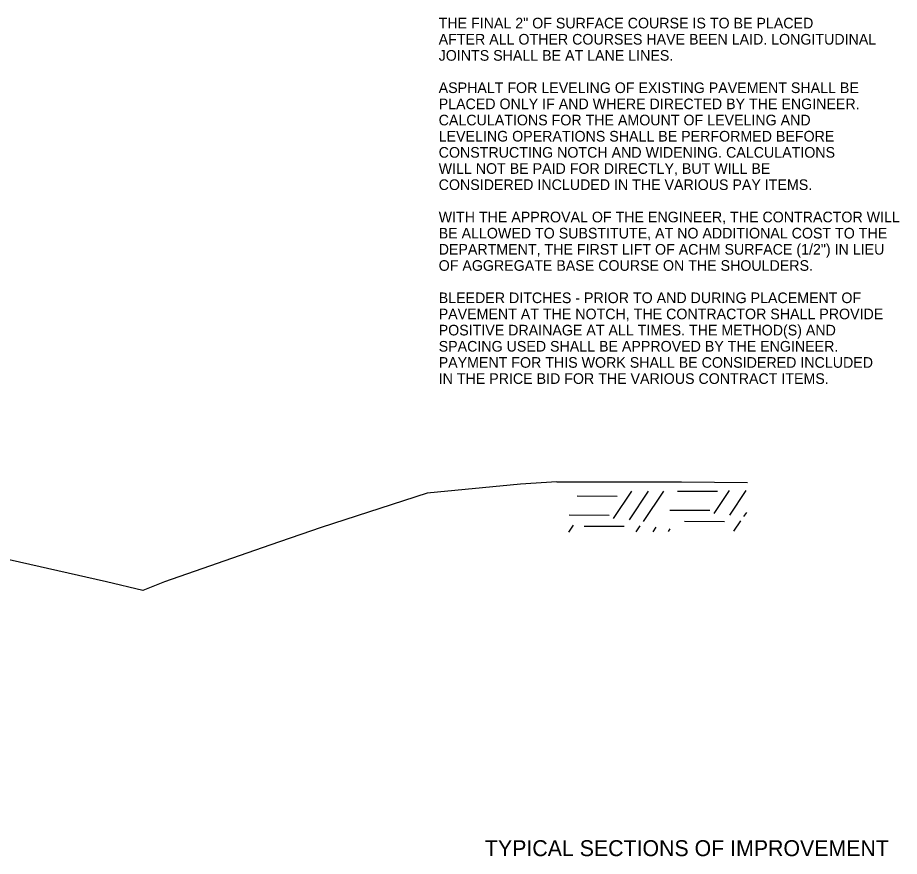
# Model space of a CAD drawing. Extents: x 1398183 to 1398373, y 1967240 to 1968889.
# Drawn here: x 1398285.86 to 1398335.64, y 1967240.01 to 1967287.38 of the extents above; entities that cross this region are included whole.
import ezdxf

# ---------------------------------------------------------------- set-up
doc = ezdxf.new("R2010")
doc.units = 0
for name, color, linetype in [('19', 7, 'Continuous'), ('42', 7, 'Continuous'), ('60', 7, 'Continuous'), ('9', 7, 'Continuous')]:
    doc.layers.add(name, color=color, linetype=linetype)

msp = doc.modelspace()

# ---------------------------------------------------------------- linework, layer by layer
at = {"layer": '42'}
for points in [[(1398316.306, 1967261.172), (1398314.247, 1967261.031), (1398308.984, 1967260.529), (1398302.991, 1967258.58), (1398300.105, 1967257.591), (1398294.156, 1967255.51), (1398292.929, 1967255.031), (1398290.884, 1967255.514), (1398283.795, 1967257.113), (1398281.941, 1967257.473), (1398280.725, 1967257.659), (1398274.995, 1967257.919), (1398273.814, 1967257.975), (1398271.673, 1967258.032), (1398261.395, 1967258.334), (1398251.004, 1967257.935), (1398249.302, 1967257.883), (1398245.302, 1967257.689), (1398240.739, 1967256.486), (1398234.548, 1967254.387), (1398233.925, 1967254.117), (1398225.288, 1967250.864)], [(1398316.306, 1967261.172), (1398323.344, 1967261.172), (1398327.06, 1967261.122)]]:
    msp.add_lwpolyline(points, dxfattribs=at)
at = {"layer": '9'}
for p, q in [((1398320.513, 1967260.634), (1398319.49, 1967259.1)), ((1398321.465, 1967260.64), (1398320.381, 1967259.012)), ((1398322.325, 1967260.644), (1398321.179, 1967258.924)), ((1398325.378, 1967260.617), (1398323.116, 1967260.623)), ((1398326.024, 1967260.665), (1398325.162, 1967259.373)), ((1398326.976, 1967260.67), (1398326.053, 1967259.285)), ((1398319.706, 1967260.344), (1398317.444, 1967260.35)), ((1398319.267, 1967259.266), (1398317.005, 1967259.272)), ((1398324.939, 1967259.539), (1398322.677, 1967259.545)), ((1398327.004, 1967259.428), (1398326.85, 1967259.197)), ((1398317.231, 1967258.716), (1398316.966, 1967258.32)), ((1398320.105, 1967258.64), (1398317.843, 1967258.646)), ((1398320.995, 1967258.682), (1398320.767, 1967258.341)), ((1398325.777, 1967258.913), (1398323.515, 1967258.919)), ((1398326.666, 1967258.955), (1398326.278, 1967258.372)), ((1398321.885, 1967258.594), (1398321.72, 1967258.347)), ((1398322.683, 1967258.506), (1398322.58, 1967258.351))]:
    msp.add_line(p, q, dxfattribs=at)

# ---------------------------------------------------------------- texts
at = {"layer": '19'}
for s, p in [('THE FINAL 2" OF SURFACE COURSE IS TO BE PLACED', (1398309.634, 1967286.768)), ('AFTER ALL OTHER COURSES HAVE BEEN LAID. LONGITUDINAL', (1398309.634, 1967285.855)), ('JOINTS SHALL BE AT LANE LINES.', (1398309.634, 1967284.943)), ('ASPHALT FOR LEVELING OF EXISTING PAVEMENT SHALL BE', (1398309.634, 1967283.118)), ('PLACED ONLY IF AND WHERE DIRECTED BY THE ENGINEER.', (1398309.634, 1967282.205)), ('CALCULATIONS FOR THE AMOUNT OF LEVELING AND', (1398309.634, 1967281.293)), ('LEVELING OPERATIONS SHALL BE PERFORMED BEFORE ', (1398309.634, 1967280.38)), ('CONSTRUCTING NOTCH AND WIDENING. CALCULATIONS', (1398309.634, 1967279.468)), ('WILL NOT BE PAID FOR DIRECTLY, BUT WILL BE', (1398309.634, 1967278.555)), ('CONSIDERED INCLUDED IN THE VARIOUS PAY ITEMS.', (1398309.634, 1967277.643)), ('WITH THE APPROVAL OF THE ENGINEER, THE CONTRACTOR WILL', (1398309.634, 1967275.818)), ('BE ALLOWED TO SUBSTITUTE, AT NO ADDITIONAL COST TO THE', (1398309.634, 1967274.905)), ('DEPARTMENT, THE FIRST LIFT OF ACHM SURFACE (1/2") IN LIEU', (1398309.634, 1967273.993)), ('OF AGGREGATE BASE COURSE ON THE SHOULDERS.', (1398309.634, 1967273.08)), ('BLEEDER DITCHES - PRIOR TO AND DURING PLACEMENT OF', (1398309.634, 1967271.255)), ('PAVEMENT AT THE NOTCH, THE CONTRACTOR SHALL PROVIDE', (1398309.634, 1967270.343)), ('POSITIVE DRAINAGE AT ALL TIMES. THE METHOD(S) AND', (1398309.634, 1967269.43)), ('SPACING USED SHALL BE APPROVED BY THE ENGINEER.', (1398309.634, 1967268.518)), ('PAYMENT FOR THIS WORK SHALL BE CONSIDERED INCLUDED', (1398309.634, 1967267.605)), ('IN THE PRICE BID FOR THE VARIOUS CONTRACT ITEMS.', (1398309.634, 1967266.693))]:
    msp.add_text(s, height=0.6, dxfattribs=at).set_placement(p)
at = {"layer": '60'}
msp.add_text('TYPICAL SECTIONS OF IMPROVEMENT', height=0.9, dxfattribs=at).set_placement((1398312.245, 1967240.026))

doc.saveas('drawing.dxf')
